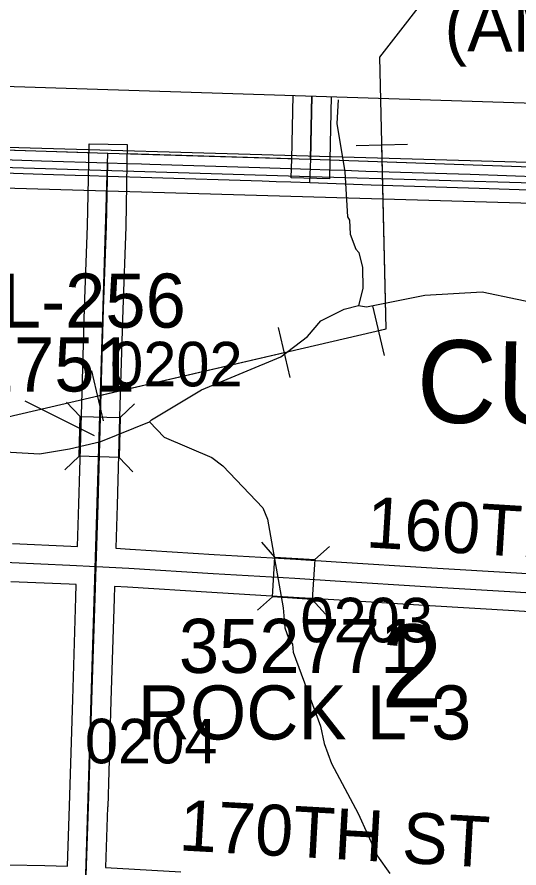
# Model space of a CAD drawing. Extents: x -157.2 to -99.3, y 12.2 to 46.2.
# Drawn here: x -112.924 to -112.135, y 33.092 to 34.429 of the extents above; entities that cross this region are included whole.
import ezdxf

# ---------------------------------------------------------------- set-up
doc = ezdxf.new("R2010")
doc.units = 0
for name, color, linetype in [('tdCoClipBndry', 7, 'Continuous'), ('tdCoCoBndry', 7, 'Continuous'), ('tdCoCoBndryPart', 7, 'Continuous'), ('tdCoCorpTxt', 7, 'Continuous'), ('tdCoDivCarto', 7, 'Continuous'), ('tdCoHydroRiver', 7, 'Continuous'), ('tdCoPipe', 7, 'Continuous'), ('tdCoPipeTxt', 7, 'Continuous'), ('tdCoPriCL', 7, 'Continuous'), ('tdCoPriDiv', 7, 'Continuous'), ('tdCoSecRdNmbr', 7, 'Continuous'), ('tdCoSecRdTxt', 7, 'Continuous'), ('tdCoSecRteBand', 7, 'Continuous'), ('tdCoSecRteCL', 7, 'Continuous'), ('tdCoSectLine', 7, 'Continuous'), ('tdCoSectLinePart', 7, 'Continuous'), ('tdCoSectNmbr', 7, 'Continuous'), ('tdCoStrucSec', 7, 'Continuous'), ('tdCoStrucSecCoName', 7, 'Continuous'), ('tdCoStrucSecFHWANum', 7, 'Continuous'), ('tdCoSurfAsphalt', 7, 'Continuous'), ('tdCoSurfGravel', 7, 'Continuous'), ('tdCoSurfGravelUnbanded', 7, 'Continuous'), ('tdCoTwpBndryShd', 7, 'Continuous')]:
    doc.layers.add(name, color=color, linetype=linetype)

msp = doc.modelspace()

# ---------------------------------------------------------------- linework, layer by layer
at = {"layer": 'tdCoClipBndry'}
msp.add_lwpolyline([(-114.3541, 35.2589), (-114.3899, 34.3598), (-113.7794, 34.3475), (-110.7864, 34.2515)], dxfattribs=at)
at = {"layer": 'tdCoCoBndry'}
msp.add_lwpolyline([(-114.3294, 40.2124), (-114.3469, 39.2417), (-114.3573, 38.2474), (-114.3916, 37.2518), (-114.4337, 36.2575), (-114.454, 35.261), (-114.4939, 34.2619), (-113.7826, 34.2475), (-113.4614, 34.2371), (-112.7818, 34.2155), (-112.4631, 34.2058), (-111.7863, 34.1822), (-111.4683, 34.1721), (-111.0103, 34.1564)], dxfattribs=at)
at = {"layer": 'tdCoCoBndryPart'}
for points in [[(-113.4433, 34.2365), (-112.8118, 34.2164)], [(-112.7518, 34.2146), (-112.493, 34.2067)], [(-112.433, 34.2048), (-111.7863, 34.1822), (-111.4983, 34.173)]]:
    msp.add_lwpolyline(points, dxfattribs=at)
at = {"layer": 'tdCoDivCarto'}
for points in [[(-112.7817, 34.1996), (-112.8859, 34.2025), (-113.0564, 34.2084), (-113.222, 34.2143), (-113.3881, 34.2197), (-113.4203, 34.2206)], [(-112.7817, 34.1996), (-112.8859, 34.2025), (-113.0564, 34.2084), (-113.222, 34.2143), (-113.3881, 34.2197), (-113.4203, 34.2206)], [(-113.4738, 34.2017), (-113.3915, 34.199), (-113.2233, 34.1937), (-113.053, 34.1879), (-112.8838, 34.1823), (-112.8331, 34.1808)], [(-113.4738, 34.2017), (-113.3915, 34.199), (-113.2233, 34.1937), (-113.053, 34.1879), (-112.8838, 34.1823), (-112.8331, 34.1808)], [(-112.7517, 34.1987), (-112.7817, 34.1996)], [(-112.7517, 34.1987), (-112.7817, 34.1996)], [(-112.7287, 34.1981), (-112.7517, 34.1987)], [(-112.7287, 34.1981), (-112.7517, 34.1987)], [(-112.4633, 34.1897), (-112.5429, 34.1924), (-112.7156, 34.1977), (-112.7287, 34.1981)], [(-112.4633, 34.1897), (-112.5429, 34.1924), (-112.7156, 34.1977), (-112.7287, 34.1981)], [(-112.4333, 34.1886), (-112.4633, 34.1897)], [(-112.4333, 34.1886), (-112.4633, 34.1897)], [(-112.4103, 34.1879), (-112.4333, 34.1886)], [(-112.4103, 34.1879), (-112.4333, 34.1886)], [(-111.4706, 34.1568), (-111.5664, 34.1596), (-111.7185, 34.1651), (-111.8783, 34.1708), (-112.041, 34.1756), (-112.212, 34.1816), (-112.376, 34.1867), (-112.4103, 34.1879)], [(-111.4706, 34.1568), (-111.5664, 34.1596), (-111.7185, 34.1651), (-111.8783, 34.1708), (-112.041, 34.1756), (-112.212, 34.1816), (-112.376, 34.1867), (-112.4103, 34.1879)], [(-112.8331, 34.1808), (-112.8101, 34.1801)], [(-112.8331, 34.1808), (-112.8101, 34.1801)], [(-112.8101, 34.1801), (-112.7821, 34.1792)], [(-112.8101, 34.1801), (-112.7821, 34.1792)], [(-112.7821, 34.1792), (-112.7123, 34.1772), (-112.5391, 34.1718), (-112.5172, 34.171)], [(-112.7821, 34.1792), (-112.7123, 34.1772), (-112.5391, 34.1718), (-112.5172, 34.171)], [(-112.5172, 34.171), (-112.4942, 34.1702)], [(-112.5172, 34.171), (-112.4942, 34.1702)], [(-112.4942, 34.1702), (-112.464, 34.1691)], [(-112.4942, 34.1702), (-112.464, 34.1691)], [(-112.464, 34.1691), (-112.3679, 34.1657), (-112.198, 34.1603), (-112.0245, 34.1548), (-111.8516, 34.1494), (-111.6795, 34.1432), (-111.5603, 34.1394), (-111.5237, 34.1384)], [(-112.464, 34.1691), (-112.3679, 34.1657), (-112.198, 34.1603), (-112.0245, 34.1548), (-111.8516, 34.1494), (-111.6795, 34.1432), (-111.5603, 34.1394), (-111.5237, 34.1384)]]:
    msp.add_lwpolyline(points, dxfattribs=at)
at = {"layer": 'tdCoHydroRiver'}
for points in [[(-112.4194, 34.2992), (-112.4215, 34.2622), (-112.4093, 34.1861), (-112.4048, 34.115), (-112.4018, 34.1102), (-112.4008, 34.0881), (-112.3919, 34.0642), (-112.3873, 34.0593), (-112.3816, 34.0355), (-112.3809, 34.0024), (-112.3879, 33.9757)], [(-112.3879, 33.9757), (-112.3753, 33.9738), (-112.2834, 33.992), (-112.1933, 33.9975), (-112.0834, 33.9742), (-112.0383, 33.9509), (-111.9569, 33.9252), (-111.9302, 33.9213), (-111.8668, 33.9323), (-111.8387, 33.919), (-111.8246, 33.9186)], [(-112.716, 33.7933), (-112.7128, 33.7964), (-112.6343, 33.8432), (-112.5099, 33.8953), (-112.468, 33.9273), (-112.4469, 33.952), (-112.4101, 33.97), (-112.3879, 33.9757)], [(-112.9886, 33.7483), (-112.8893, 33.7425), (-112.8418, 33.7508), (-112.7926, 33.7621), (-112.716, 33.7933)], [(-112.716, 33.7933), (-112.693, 33.769), (-112.6181, 33.7371), (-112.6011, 33.7241), (-112.5381, 33.6577), (-112.5307, 33.6402), (-112.5059, 33.5007), (-112.5035, 33.4691), (-112.4976, 33.4532), (-112.4916, 33.4435), (-112.4903, 33.4309), (-112.4475, 33.3146), (-112.4419, 33.2876), (-112.4301, 33.2558), (-112.388, 33.1774), (-112.3581, 33.1104), (-112.3383, 33.083)]]:
    msp.add_lwpolyline(points, dxfattribs=at)
at = {"layer": 'tdCoPipe'}
for p, q in [((-112.3107, 34.2288), (-112.3913, 34.2269)), ((-112.3471, 33.8972), (-112.3653, 33.9755)), ((-112.4952, 33.8628), (-112.5134, 33.9413)), ((-112.7884, 33.7947), (-112.8066, 33.8731))]:
    msp.add_line(p, q, dxfattribs=at)
for points in [[(-119.4133, 23.3327), (-118.333, 25.1143), (-118.3187, 25.3672), (-117.6223, 26.3197), (-117.3909, 27.0221), (-117.0238, 27.405), (-116.786, 27.3853), (-116.0353, 28.8965), (-115.8147, 28.963), (-115.031, 30.6247), (-114.8226, 30.6278), (-113.9839, 31.9526), (-113.7493, 31.9569), (-113.0964, 33.545), (-113.0972, 33.7644), (-112.3442, 33.9392), (-112.3543, 34.3663), (-112.164, 34.6114)], [(-112.3562, 33.9364), (-112.3442, 33.9392), (-112.351, 34.2278)], [(-112.7975, 33.8339), (-112.5043, 33.902)]]:
    msp.add_lwpolyline(points, dxfattribs=at)
at = {"layer": 'tdCoPriCL'}
msp.add_lwpolyline([(-115.3139, 34.4619), (-115.251, 34.3953), (-115.2315, 34.3762), (-115.2103, 34.3603), (-115.1265, 34.3077), (-115.0271, 34.27), (-114.9774, 34.2581), (-114.9321, 34.2506), (-114.8763, 34.2459), (-114.3928, 34.2359), (-113.8117, 34.222), (-113.626, 34.2138), (-112.4631, 34.1786), (-112.0953, 34.1683), (-111.4057, 34.1456), (-110.9465, 34.1312)], dxfattribs=at)
at = {"layer": 'tdCoPriDiv'}
for points in [[(-115.7632, 34.8152), (-115.6831, 34.7964), (-115.6097, 34.7692), (-115.5687, 34.7492), (-115.5336, 34.7291), (-115.5054, 34.7096), (-115.4843, 34.6928), (-115.4631, 34.6759), (-115.4206, 34.6315), (-115.353, 34.5553), (-115.2975, 34.4917), (-115.1988, 34.3936), (-115.1596, 34.3685), (-115.1229, 34.3469), (-115.1056, 34.3383), (-115.0496, 34.3138), (-115.0101, 34.3005), (-114.9746, 34.2913), (-114.9471, 34.2858), (-114.9269, 34.2826), (-114.9074, 34.2812), (-114.7952, 34.278), (-110.6483, 34.1588)], [(-115.7705, 34.761), (-115.7057, 34.7438), (-115.6378, 34.7171), (-115.5885, 34.6899), (-115.5438, 34.6586), (-115.5142, 34.6336), (-115.486, 34.6059), (-115.3244, 34.4247), (-115.2742, 34.3729), (-115.2282, 34.3349), (-115.1747, 34.2996), (-115.0957, 34.2602), (-115.0603, 34.2472), (-115.0144, 34.2338), (-114.9716, 34.2255), (-114.9361, 34.2201), (-114.9066, 34.2179), (-114.8443, 34.2156), (-110.6683, 34.0947)]]:
    msp.add_lwpolyline(points, dxfattribs=at)
at = {"layer": 'tdCoSecRteBand'}
for points in [[(-112.4304, 34.3042), (-112.4327, 34.2051), (-112.4334, 34.1751), (-112.4934, 34.1765), (-112.4927, 34.2065), (-112.4903, 34.3061)], [(-112.9314, 33.6018), (-112.8399, 33.5978), (-112.8398, 33.5978), (-112.8397, 33.5978), (-112.8293, 33.5973), (-112.8271, 33.6641), (-112.8227, 33.8211), (-112.8227, 33.8211), (-112.8227, 33.8211), (-112.8182, 33.9716), (-112.8182, 33.9717), (-112.8182, 33.9718), (-112.8135, 34.1012), (-112.8117, 34.2001), (-112.8111, 34.2301), (-112.7511, 34.229), (-112.7517, 34.199), (-112.7535, 34.0998), (-112.7535, 34.0996), (-112.7535, 34.0993), (-112.7583, 33.9697), (-112.7627, 33.8194), (-112.7671, 33.6623), (-112.7671, 33.6623), (-112.7672, 33.6622), (-112.7693, 33.5948), (-112.7693, 33.5943), (-112.7472, 33.5931), (-112.747, 33.5931), (-112.7468, 33.5931), (-112.6145, 33.5845), (-112.4861, 33.5771), (-112.4861, 33.5771), (-112.486, 33.5771), (-112.4226, 33.5732), (-112.4226, 33.5732), (-112.4226, 33.5732), (-112.2722, 33.5635), (-112.1394, 33.5559), (-112.1393, 33.5559), (-112.1392, 33.5559), (-111.9691, 33.545)], [(-112.8453, 33.0948), (-112.8419, 33.1897), (-112.8367, 33.3566), (-112.8318, 33.5171), (-112.8318, 33.5171), (-112.8318, 33.5171), (-112.8312, 33.5373), (-112.8317, 33.5374), (-112.8426, 33.5379), (-112.934, 33.5418)], [(-111.9729, 33.4852), (-112.1429, 33.496), (-112.2758, 33.5036), (-112.2759, 33.5036), (-112.276, 33.5037), (-112.4264, 33.5133), (-112.4896, 33.5172), (-112.6181, 33.5246), (-112.6182, 33.5246), (-112.6183, 33.5246), (-112.7505, 33.5332), (-112.7712, 33.5343), (-112.7718, 33.5153), (-112.7768, 33.3547), (-112.7768, 33.3547), (-112.7768, 33.3547), (-112.7819, 33.1878), (-112.7819, 33.1877), (-112.782, 33.1876), (-112.7853, 33.0931), (-112.7853, 33.0928), (-112.6667, 33.086)], [(-113.0494, 33.0989), (-112.8809, 33.0956), (-112.8809, 33.0956), (-112.8808, 33.0956), (-112.8453, 33.0948)]]:
    msp.add_lwpolyline(points, dxfattribs=at)
at = {"layer": 'tdCoSecRteCL'}
for points in [[(-112.464, 34.1691), (-112.4627, 34.2058), (-112.4604, 34.3051)], [(-112.8002, 33.5658), (-112.7971, 33.6632), (-112.7927, 33.8203), (-112.7883, 33.9707), (-112.7835, 34.1004), (-112.7817, 34.1996)], [(-113.8055, 33.5803), (-113.7327, 33.5797), (-113.5779, 33.5797), (-113.442, 33.5795), (-113.3167, 33.5795), (-113.2003, 33.5787), (-113.0506, 33.5772), (-112.9327, 33.5718), (-112.8412, 33.5679), (-112.8002, 33.5658)], [(-112.8164, 33.0642), (-112.8119, 33.1887), (-112.8068, 33.3557), (-112.8018, 33.5162), (-112.8002, 33.5658)], [(-112.8002, 33.5658), (-112.7488, 33.5632), (-112.6163, 33.5546), (-112.4879, 33.5472), (-112.4245, 33.5432), (-112.274, 33.5336), (-112.1411, 33.5259), (-111.971, 33.5151), (-111.9078, 33.5109), (-111.8015, 33.5052)]]:
    msp.add_lwpolyline(points, dxfattribs=at)
at = {"layer": 'tdCoSectLine'}
for points in [[(-112.4631, 34.2058), (-112.461, 34.3052)], [(-113.4614, 34.2371), (-112.7818, 34.2155)], [(-112.8168, 33.0642), (-112.7818, 34.2155)], [(-112.7818, 34.2155), (-112.4631, 34.2058)], [(-112.4631, 34.2058), (-111.7863, 34.1822)]]:
    msp.add_lwpolyline(points, dxfattribs=at)
at = {"layer": 'tdCoSectLinePart'}
for points in [[(-113.4433, 34.2365), (-112.8118, 34.2164)], [(-112.7518, 34.2146), (-112.493, 34.2067)], [(-112.433, 34.2048), (-111.7863, 34.1822)]]:
    msp.add_lwpolyline(points, dxfattribs=at)
at = {"layer": 'tdCoStrucSec'}
for p, q in [((-112.8249, 33.8015), (-112.8464, 33.8242)), ((-112.7623, 33.7997), (-112.7396, 33.8212)), ((-112.8267, 33.7389), (-112.8494, 33.7174)), ((-112.7641, 33.7371), (-112.7426, 33.7144)), ((-112.519, 33.5804), (-112.5398, 33.6038)), ((-112.4565, 33.5765), (-112.4331, 33.5973)), ((-112.5229, 33.5179), (-112.5463, 33.4972)), ((-112.4604, 33.514), (-112.4397, 33.4906))]:
    msp.add_line(p, q, dxfattribs=at)
for points in [[(-112.8267, 33.7389), (-112.8249, 33.8015), (-112.7623, 33.7997), (-112.7641, 33.7371)], [(-112.519, 33.5804), (-112.4565, 33.5765), (-112.4604, 33.514), (-112.5229, 33.5179)]]:
    msp.add_lwpolyline(points, close=True, dxfattribs=at)
at = {"layer": 'tdCoStrucSecFHWANum'}
msp.add_line((-112.9123, 33.8262), (-112.8033, 33.7717), dxfattribs=at)
at = {"layer": 'tdCoSurfAsphalt'}
msp.add_lwpolyline([(-113.9672, 33.5814), (-113.8543, 33.5807), (-113.8055, 33.5803), (-113.7327, 33.5797), (-113.5779, 33.5797), (-113.442, 33.5795), (-113.3167, 33.5795), (-113.2003, 33.5787), (-113.0506, 33.5772), (-112.9327, 33.5718), (-112.8412, 33.5679), (-112.8002, 33.5658), (-112.7488, 33.5632), (-112.6163, 33.5546), (-112.4879, 33.5472), (-112.4245, 33.5432), (-112.274, 33.5336), (-112.1411, 33.5259), (-111.971, 33.5151), (-111.9078, 33.5109), (-111.8015, 33.5052), (-111.7564, 33.5028), (-111.6642, 33.4976), (-111.5881, 33.4939)], dxfattribs=at)
at = {"layer": 'tdCoSurfGravel'}
msp.add_line((-112.4627, 34.2058), (-112.4604, 34.3051), dxfattribs=at)
for points in [[(-112.8002, 33.5658), (-112.7971, 33.6632), (-112.7927, 33.8203), (-112.7883, 33.9707), (-112.7835, 34.1004), (-112.7817, 34.1996)], [(-112.8595, 31.6765), (-112.8531, 31.8523), (-112.8477, 32.0296), (-112.847, 32.0492), (-112.8413, 32.2116), (-112.8349, 32.3382), (-112.8336, 32.3862), (-112.8285, 32.53), (-112.8243, 32.7046), (-112.8215, 32.8415), (-112.8201, 32.8839), (-112.8174, 33.037), (-112.8164, 33.0642), (-112.8119, 33.1887), (-112.8068, 33.3557), (-112.8018, 33.5162), (-112.8002, 33.5658)]]:
    msp.add_lwpolyline(points, dxfattribs=at)
at = {"layer": 'tdCoSurfGravelUnbanded'}
msp.add_line((-112.464, 34.1691), (-112.4627, 34.2058), dxfattribs=at)
at = {"layer": 'tdCoTwpBndryShd'}
msp.add_lwpolyline([(-114.454, 35.261), (-114.4939, 34.2619), (-113.7826, 34.2475), (-113.4614, 34.2371), (-112.7818, 34.2155), (-112.4631, 34.2058), (-111.7863, 34.1822), (-111.4683, 34.1721), (-111.0103, 34.1564)], dxfattribs=at)

# ---------------------------------------------------------------- texts
at = {"layer": 'tdCoCorpTxt'}
msp.add_text('CUSHING', height=0.13, rotation=358.9144, dxfattribs=at).set_placement((-112.2974, 33.7925))
at = {"layer": 'tdCoPipeTxt'}
msp.add_text('(AMMONIA)', height=0.08, rotation=359.9146, dxfattribs=at).set_placement((-112.2525, 34.3752))
at = {"layer": 'tdCoSecRdNmbr'}
for s, rotation, p in [('0202', 359.9138, (-112.7781, 33.849)), ('0203', 359.914, (-112.479, 33.4467)), ('0204', 359.9138, (-112.8177, 33.2564))]:
    msp.add_text(s, height=0.07, rotation=rotation, dxfattribs=at).set_placement(p)
at = {"layer": 'tdCoSecRdTxt'}
for s, rotation, p in [('160TH ST', 356.4834, (-112.377, 33.5959)), ('170TH ST', 356.8112, (-112.6709, 33.1196))]:
    msp.add_text(s, height=0.08, rotation=rotation, dxfattribs=at).set_placement(p)
at = {"layer": 'tdCoSectNmbr'}
msp.add_text('2', height=0.13, rotation=359.9141, dxfattribs=at).set_placement((-112.3521, 33.3446))
at = {"layer": 'tdCoStrucSecCoName'}
for s, p in [('ROCK L-256', (-113.3098, 33.9411)), ('ROCK L-3', (-112.7346, 33.2938))]:
    msp.add_text(s, height=0.085, dxfattribs=at).set_placement(p)
at = {"layer": 'tdCoStrucSecFHWANum'}
for s, p in [('352751', (-113.1186, 33.8407)), ('352771', (-112.67, 33.3984))]:
    msp.add_text(s, height=0.085, dxfattribs=at).set_placement(p)

doc.saveas('drawing.dxf')
